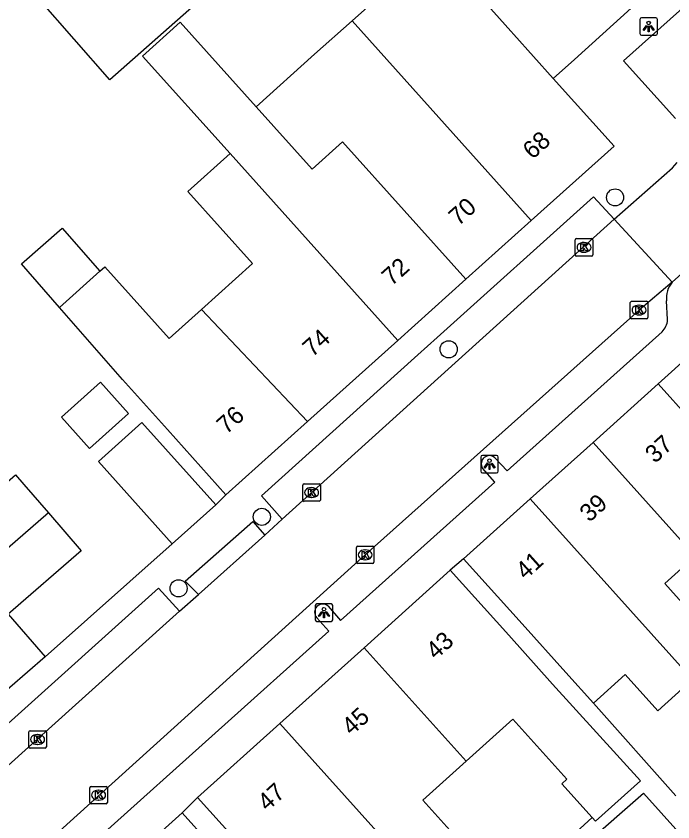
# Model space of a CAD drawing. Extents: x 162172 to 163187, y 382874 to 383684.
# Drawn here: x 162678.03 to 162715.53, y 383429.63 to 383475.62 of the extents above; entities that cross this region are included whole.
import ezdxf

# ---------------------------------------------------------------- set-up
doc = ezdxf.new("R2010")
doc.units = 0
for name, color, linetype in [('IMGEO_Boom', 7, 'Continuous'), ('IMGEO_Kolk', 7, 'Continuous'), ('IMGEO_Lichtpunt', 7, 'Continuous'), ('IMGEO_Muur', 7, 'Continuous'), ('IMGEO_Pand', 7, 'Continuous'), ('IMGEO_Pand_nummerreeks', 7, 'Continuous'), ('IMGEO_Rijbaan_lokaal_open', 7, 'Continuous'), ('IMGEO_Voetpad_open', 7, 'Continuous')]:
    doc.layers.add(name, color=color, linetype=linetype)

msp = doc.modelspace()

# ---------------------------------------------------------------- linework, layer by layer
at = {"layer": 'IMGEO_Boom'}
for centre in [(162712.232, 383465.269), (162702.73, 383456.6), (162692.058, 383447.037), (162687.306, 383442.955)]:
    msp.add_circle(centre, 0.489, dxfattribs=at)
at = {"layer": 'IMGEO_Kolk'}
for p, q in [((162709.958, 383461.991), (162709.958, 383462.843)), ((162710.033, 383462.917), (162710.885, 383462.917)), ((162710.959, 383462.843), (162710.959, 383461.991)), ((162710.446, 383462.697), (162710.471, 383462.697)), ((162710.885, 383461.917), (162710.033, 383461.917)), ((162710.469, 383462.137), (162710.444, 383462.137)), ((162713.1, 383458.414), (162713.1, 383459.266)), ((162713.175, 383459.34), (162714.027, 383459.34)), ((162713.588, 383459.12), (162713.613, 383459.12)), ((162714.101, 383459.266), (162714.101, 383458.414)), ((162714.027, 383458.34), (162713.175, 383458.34)), ((162713.611, 383458.56), (162713.586, 383458.56)), ((162694.475, 383448.924), (162695.327, 383448.924)), ((162694.4, 383447.998), (162694.4, 383448.85)), ((162694.888, 383448.704), (162694.913, 383448.704)), ((162695.401, 383448.85), (162695.401, 383447.998)), ((162694.911, 383448.144), (162694.886, 383448.144)), ((162695.327, 383447.924), (162694.475, 383447.924)), ((162697.46, 383444.443), (162697.46, 383445.295)), ((162697.535, 383445.369), (162698.387, 383445.369)), ((162698.461, 383445.295), (162698.461, 383444.443)), ((162697.948, 383445.149), (162697.973, 383445.149)), ((162698.387, 383444.369), (162697.535, 383444.369)), ((162697.971, 383444.589), (162697.946, 383444.589)), ((162678.754, 383433.907), (162678.754, 383434.759)), ((162678.829, 383434.833), (162679.681, 383434.833)), ((162679.755, 383434.759), (162679.755, 383433.907)), ((162679.242, 383434.613), (162679.267, 383434.613)), ((162679.681, 383433.833), (162678.829, 383433.833)), ((162679.265, 383434.053), (162679.24, 383434.053)), ((162682.239, 383430.728), (162682.239, 383431.58)), ((162682.314, 383431.654), (162683.166, 383431.654)), ((162683.24, 383431.58), (162683.24, 383430.728)), ((162682.727, 383431.434), (162682.752, 383431.434)), ((162683.166, 383430.654), (162682.314, 383430.654)), ((162682.75, 383430.874), (162682.725, 383430.874))]:
    msp.add_line(p, q, dxfattribs=at)
for points in [[(162709.958, 383461.991), (162709.958, 383462.843)], [(162710.033, 383462.917), (162710.885, 383462.917)], [(162710.959, 383462.843), (162710.959, 383461.991)], [(162710.279, 383462.617), (162710.402, 383462.617), (162710.402, 383462.466), (162710.532, 383462.617), (162710.696, 383462.617), (162710.55, 383462.466), (162710.703, 383462.217), (162710.551, 383462.217), (162710.466, 383462.381), (162710.402, 383462.314), (162710.402, 383462.217), (162710.279, 383462.217), (162710.279, 383462.617)], [(162710.885, 383461.917), (162710.033, 383461.917)], [(162713.1, 383458.414), (162713.1, 383459.266)], [(162713.175, 383459.34), (162714.027, 383459.34)], [(162713.421, 383459.04), (162713.544, 383459.04), (162713.544, 383458.889), (162713.674, 383459.04), (162713.838, 383459.04), (162713.692, 383458.889), (162713.845, 383458.64), (162713.693, 383458.64), (162713.608, 383458.804), (162713.544, 383458.737), (162713.544, 383458.64), (162713.421, 383458.64), (162713.421, 383459.04)], [(162714.101, 383459.266), (162714.101, 383458.414)], [(162714.027, 383458.34), (162713.175, 383458.34)], [(162694.475, 383448.924), (162695.327, 383448.924)], [(162694.4, 383447.998), (162694.4, 383448.85)], [(162694.721, 383448.624), (162694.844, 383448.624), (162694.844, 383448.473), (162694.974, 383448.624), (162695.138, 383448.624), (162694.992, 383448.473), (162695.145, 383448.224), (162694.993, 383448.224), (162694.908, 383448.388), (162694.844, 383448.321), (162694.844, 383448.224), (162694.721, 383448.224), (162694.721, 383448.624)], [(162695.401, 383448.85), (162695.401, 383447.998)], [(162695.327, 383447.924), (162694.475, 383447.924)], [(162697.46, 383444.443), (162697.46, 383445.295)], [(162697.535, 383445.369), (162698.387, 383445.369)], [(162698.461, 383445.295), (162698.461, 383444.443)], [(162697.781, 383445.069), (162697.904, 383445.069), (162697.904, 383444.918), (162698.034, 383445.069), (162698.198, 383445.069), (162698.052, 383444.918), (162698.205, 383444.669), (162698.053, 383444.669), (162697.968, 383444.833), (162697.904, 383444.766), (162697.904, 383444.669), (162697.781, 383444.669), (162697.781, 383445.069)], [(162698.387, 383444.369), (162697.535, 383444.369)], [(162678.754, 383433.907), (162678.754, 383434.759)], [(162678.829, 383434.833), (162679.681, 383434.833)], [(162679.755, 383434.759), (162679.755, 383433.907)], [(162679.075, 383434.533), (162679.198, 383434.533), (162679.198, 383434.382), (162679.328, 383434.533), (162679.492, 383434.533), (162679.346, 383434.382), (162679.499, 383434.133), (162679.347, 383434.133), (162679.262, 383434.297), (162679.198, 383434.23), (162679.198, 383434.133), (162679.075, 383434.133), (162679.075, 383434.533)], [(162679.681, 383433.833), (162678.829, 383433.833)], [(162682.239, 383430.728), (162682.239, 383431.58)], [(162682.314, 383431.654), (162683.166, 383431.654)], [(162683.24, 383431.58), (162683.24, 383430.728)], [(162682.56, 383431.354), (162682.683, 383431.354), (162682.683, 383431.203), (162682.813, 383431.354), (162682.977, 383431.354), (162682.831, 383431.203), (162682.984, 383430.954), (162682.832, 383430.954), (162682.747, 383431.118), (162682.683, 383431.051), (162682.683, 383430.954), (162682.56, 383430.954), (162682.56, 383431.354)], [(162683.166, 383430.654), (162682.314, 383430.654)]]:
    msp.add_lwpolyline(points, dxfattribs=at)
for centre, start, end in [((162710.035, 383462.841), 91.552, 178.448), ((162710.035, 383462.841), 91.552, 178.448), ((162710.883, 383462.841), 1.552, 88.448), ((162710.883, 383462.841), 1.552, 88.448), ((162710.035, 383461.993), 181.552, 268.448), ((162710.035, 383461.993), 181.552, 268.448), ((162710.883, 383461.993), 271.552, 358.448), ((162710.883, 383461.993), 271.552, 358.448), ((162713.177, 383459.264), 91.552, 178.448), ((162713.177, 383459.264), 91.552, 178.448), ((162714.025, 383459.264), 1.552, 88.448), ((162714.025, 383459.264), 1.552, 88.448), ((162713.177, 383458.416), 181.552, 268.448), ((162713.177, 383458.416), 181.552, 268.448), ((162714.025, 383458.416), 271.552, 358.448), ((162714.025, 383458.416), 271.552, 358.448), ((162694.477, 383448.848), 91.552, 178.448), ((162694.477, 383448.848), 91.552, 178.448), ((162695.325, 383448.848), 1.552, 88.448), ((162695.325, 383448.848), 1.552, 88.448), ((162694.477, 383448), 181.552, 268.448), ((162694.477, 383448), 181.552, 268.448), ((162695.325, 383448), 271.552, 358.448), ((162695.325, 383448), 271.552, 358.448), ((162697.537, 383445.293), 91.552, 178.448), ((162697.537, 383445.293), 91.552, 178.448), ((162698.385, 383445.293), 1.552, 88.448), ((162698.385, 383445.293), 1.552, 88.448), ((162697.537, 383444.445), 181.552, 268.448), ((162697.537, 383444.445), 181.552, 268.448), ((162698.385, 383444.445), 271.552, 358.448), ((162698.385, 383444.445), 271.552, 358.448), ((162678.831, 383434.757), 91.552, 178.448), ((162678.831, 383434.757), 91.552, 178.448), ((162679.679, 383434.757), 1.552, 88.448), ((162679.679, 383434.757), 1.552, 88.448), ((162678.831, 383433.909), 181.552, 268.448), ((162678.831, 383433.909), 181.552, 268.448), ((162679.679, 383433.909), 271.552, 358.448), ((162679.679, 383433.909), 271.552, 358.448), ((162682.316, 383431.578), 91.552, 178.448), ((162682.316, 383431.578), 91.552, 178.448), ((162683.164, 383431.578), 1.552, 88.448), ((162683.164, 383431.578), 1.552, 88.448), ((162682.316, 383430.73), 181.552, 268.448), ((162682.316, 383430.73), 181.552, 268.448), ((162683.164, 383430.73), 271.552, 358.448), ((162683.164, 383430.73), 271.552, 358.448)]:
    msp.add_arc(centre, 0.0765, start, end, dxfattribs=at)
for centre, major_axis, ratio, start_param, end_param in [((162710.445, 383462.417), (-0.387, 0.002), 0.722429, 4.712389, 7.853982), ((162710.47, 383462.417), (-0.39, 0.002), 0.717154, 1.570796, 4.712389), ((162713.587, 383458.84), (-0.387, 0.002), 0.722429, 4.712389, 7.853982), ((162713.612, 383458.84), (-0.39, 0.002), 0.717154, 1.570796, 4.712389), ((162694.887, 383448.424), (-0.387, 0.002), 0.722429, 4.712389, 7.853982), ((162694.912, 383448.424), (-0.39, 0.002), 0.717154, 1.570796, 4.712389), ((162697.947, 383444.869), (-0.387, 0.002), 0.722429, 4.712389, 7.853982), ((162697.972, 383444.869), (-0.39, 0.002), 0.717154, 1.570796, 4.712389), ((162679.241, 383434.333), (-0.387, 0.002), 0.722429, 4.712389, 7.853982), ((162679.266, 383434.333), (-0.39, 0.002), 0.717154, 1.570796, 4.712389), ((162682.726, 383431.154), (-0.387, 0.002), 0.722429, 4.712389, 7.853982), ((162682.751, 383431.154), (-0.39, 0.002), 0.717154, 1.570796, 4.712389)]:
    msp.add_ellipse(centre, major_axis=major_axis, ratio=ratio, start_param=start_param, end_param=end_param, dxfattribs=at)
at = {"layer": 'IMGEO_Lichtpunt'}
for p, q in [((162713.652, 383475.427), (162713.652, 383474.62)), ((162713.652, 383475.427), (162713.652, 383474.62)), ((162714.554, 383475.522), (162713.746, 383475.522)), ((162714.554, 383475.522), (162713.746, 383475.522)), ((162714.648, 383474.62), (162714.648, 383475.427)), ((162714.648, 383474.62), (162714.648, 383475.427)), ((162713.746, 383474.526), (162714.554, 383474.526)), ((162713.746, 383474.526), (162714.554, 383474.526)), ((162704.564, 383450.448), (162704.564, 383449.641)), ((162704.564, 383450.448), (162704.564, 383449.641)), ((162705.466, 383450.543), (162704.658, 383450.543)), ((162705.466, 383450.543), (162704.658, 383450.543)), ((162705.56, 383449.641), (162705.56, 383450.448)), ((162705.56, 383449.641), (162705.56, 383450.448)), ((162704.658, 383449.547), (162705.466, 383449.547)), ((162704.658, 383449.547), (162705.466, 383449.547)), ((162696.011, 383442.069), (162695.203, 383442.069)), ((162696.011, 383442.069), (162695.203, 383442.069)), ((162695.109, 383441.974), (162695.109, 383441.167)), ((162695.109, 383441.974), (162695.109, 383441.167)), ((162696.105, 383441.167), (162696.105, 383441.974)), ((162696.105, 383441.167), (162696.105, 383441.974)), ((162695.203, 383441.073), (162696.011, 383441.073)), ((162695.203, 383441.073), (162696.011, 383441.073))]:
    msp.add_line(p, q, dxfattribs=at)
for points in [[(162714.026, 383475.091), (162714.065, 383475.063), (162713.877, 383474.801), (162713.839, 383474.828), (162714.026, 383475.091)], [(162714.128, 383475.043), (162714.175, 383475.043), (162714.175, 383474.721), (162714.128, 383474.721), (162714.128, 383475.043)], [(162714.238, 383475.063), (162714.276, 383475.09), (162714.463, 383474.828), (162714.424, 383474.8), (162714.238, 383475.063)], [(162704.938, 383450.112), (162704.977, 383450.084), (162704.789, 383449.822), (162704.751, 383449.849), (162704.938, 383450.112)], [(162705.04, 383450.064), (162705.087, 383450.064), (162705.087, 383449.742), (162705.04, 383449.742), (162705.04, 383450.064)], [(162705.15, 383450.084), (162705.188, 383450.111), (162705.375, 383449.849), (162705.336, 383449.821), (162705.15, 383450.084)], [(162695.483, 383441.638), (162695.522, 383441.61), (162695.334, 383441.348), (162695.296, 383441.375), (162695.483, 383441.638)], [(162695.585, 383441.59), (162695.632, 383441.59), (162695.632, 383441.268), (162695.585, 383441.268), (162695.585, 383441.59)], [(162695.695, 383441.61), (162695.733, 383441.637), (162695.92, 383441.375), (162695.881, 383441.347), (162695.695, 383441.61)]]:
    msp.add_lwpolyline(points, dxfattribs=at)
for centre in [(162714.151, 383475.225), (162705.063, 383450.246), (162695.608, 383441.772)]:
    msp.add_circle(centre, 0.0994, dxfattribs=at)
for centre, start, end in [((162713.746, 383475.427), 90, 180), ((162713.746, 383475.427), 90, 180), ((162714.554, 383475.427), 0, 90), ((162714.554, 383475.427), 0, 90), ((162713.746, 383474.62), 180, 270), ((162713.746, 383474.62), 180, 270), ((162714.554, 383474.62), 270, 0), ((162714.554, 383474.62), 270, 360), ((162704.658, 383450.448), 90, 180), ((162704.658, 383450.448), 90, 180), ((162705.466, 383450.448), 0, 90), ((162705.466, 383450.448), 0, 90), ((162704.658, 383449.641), 180, 270), ((162704.658, 383449.641), 180, 270), ((162705.466, 383449.641), 270, 0), ((162705.466, 383449.641), 270, 360), ((162695.203, 383441.974), 90, 180), ((162695.203, 383441.974), 90, 180), ((162696.011, 383441.974), 0, 90), ((162696.011, 383441.974), 0, 90), ((162695.203, 383441.167), 180, 270), ((162695.203, 383441.167), 180, 270), ((162696.011, 383441.167), 270, 0), ((162696.011, 383441.167), 270, 360)]:
    msp.add_arc(centre, 0.0946, start, end, dxfattribs=at)
at = {"layer": 'IMGEO_Muur'}
msp.add_lwpolyline([(162686.939, 383445.497), (162679.683, 383439.054)], dxfattribs=at)
at = {"layer": 'IMGEO_Pand'}
for points in [[(162688.527, 383479.685), (162690.96, 383478.676), (162683.374, 383471.983), (162679.298, 383476.633), (162684.626, 383481.302)], [(162697.211, 383475.355), (162699.666, 383477.559), (162701.942, 383479.602), (162702.693, 383478.765)], [(162708.701, 383472.065), (162706.457, 383474.568), (162706.288, 383474.756), (162702.693, 383478.765)], [(162713.155, 383476.063), (162709.909, 383473.149), (162708.701, 383472.065)], [(162690.251, 383467.768), (162685.247, 383473.341), (162687.404, 383475.277), (162691.74, 383470.445)], [(162691.74, 383470.445), (162695.076, 383473.439), (162697.211, 383475.355)], [(162697.211, 383475.355), (162707.445, 383463.952)], [(162708.701, 383472.065), (162712.172, 383468.194), (162707.445, 383463.952)], [(162703.712, 383460.601), (162696.666, 383468.442), (162694.934, 383466.887), (162691.74, 383470.445)], [(162688.606, 383458.867), (162691.528, 383461.489), (162687.837, 383465.601), (162690.251, 383467.768)], [(162690.251, 383467.768), (162699.821, 383457.109)], [(162707.445, 383463.952), (162703.712, 383460.601)], [(162680.508, 383458.996), (162678.339, 383461.479), (162680.667, 383463.512), (162682.808, 383461.061)], [(162680.508, 383458.996), (162682.808, 383461.061)], [(162682.808, 383461.061), (162683.089, 383461.313), (162686.766, 383457.216), (162688.606, 383458.867)], [(162703.712, 383460.601), (162699.821, 383457.109)], [(162690.007, 383448.3), (162686.667, 383452.022), (162684.098, 383454.885), (162680.508, 383458.996)], [(162688.606, 383458.867), (162694.661, 383452.478)], [(162718.532, 383458.084), (162714.691, 383454.631)], [(162699.821, 383457.109), (162694.661, 383452.478)], [(162682.849, 383454.719), (162684.445, 383452.93), (162682.223, 383450.947), (162680.627, 383452.736), (162682.849, 383454.719)], [(162714.691, 383454.631), (162710.974, 383451.29)], [(162714.691, 383454.631), (162723.927, 383444.347)], [(162686.939, 383445.497), (162682.725, 383450.192), (162685.212, 383452.424), (162689.426, 383447.729)], [(162694.661, 383452.478), (162690.007, 383448.3)], [(162710.974, 383451.29), (162707.389, 383448.067)], [(162716.811, 383444.794), (162710.974, 383451.29)], [(162672.165, 383448.379), (162674.143, 383446.097), (162677.992, 383449.434), (162678.477, 383448.875), (162679.879, 383447.258)], [(162707.389, 383448.067), (162703.581, 383444.643)], [(162716.656, 383437.755), (162707.389, 383448.067)], [(162689.426, 383447.729), (162686.939, 383445.497)], [(162679.879, 383447.258), (162669.639, 383438.38)], [(162679.879, 383447.258), (162681.752, 383445.097), (162677.581, 383441.48), (162679.683, 383439.054)], [(162716.811, 383444.794), (162715.068, 383443.227), (162718.499, 383439.411), (162721.098, 383436.521)], [(162710.993, 383436.397), (162709.416, 383438.151), (162706.923, 383440.924), (162703.581, 383444.643)], [(162702.816, 383443.995), (162697.895, 383439.571)], [(162702.816, 383443.995), (162706.159, 383440.277), (162708.662, 383437.493), (162713.681, 383431.969), (162711.117, 383429.663), (162710.931, 383429.869)], [(162697.895, 383439.571), (162693.085, 383435.246)], [(162703.723, 383433.084), (162697.895, 383439.571)], [(162679.683, 383439.054), (162673.615, 383433.793)], [(162716.656, 383437.755), (162714.667, 383435.967), (162712.811, 383438.031), (162710.993, 383436.397)], [(162693.085, 383435.246), (162688.386, 383431.022)], [(162701.304, 383426.1), (162693.085, 383435.246)], [(162710.931, 383429.869), (162709.19, 383431.807), (162709.478, 383432.065), (162706.399, 383435.49), (162703.723, 383433.084)], [(162701.304, 383426.1), (162703.652, 383428.211), (162701.261, 383430.871), (162703.723, 383433.084)], [(162694.249, 383424.557), (162691.729, 383427.304), (162688.386, 383431.022)], [(162687.503, 383430.138), (162682.005, 383425.195)], [(162687.503, 383430.138), (162693.52, 383423.445)]]:
    msp.add_lwpolyline(points, dxfattribs=at)
at = {"layer": 'IMGEO_Rijbaan_lokaal_open'}
for points in [[(162712.188, 383464.023), (162715.506, 383466.96), (162715.772, 383467.265)], [(162693.227, 383446.898), (162712.188, 383464.023)], [(162715.496, 383460.436), (162712.188, 383464.023)], [(162715.496, 383460.436), (162719.125, 383463.677)], [(162715.496, 383460.436), (162713.601, 383458.84), (162697.961, 383444.869), (162679.717, 383428.393)], [(162692.232, 383445.995), (162693.227, 383446.898)], [(162688.434, 383442.607), (162692.232, 383445.995)], [(162687.353, 383441.654), (162688.434, 383442.607)], [(162676.786, 383432.154), (162687.353, 383441.654)]]:
    msp.add_lwpolyline(points, dxfattribs=at)
at = {"layer": 'IMGEO_Voetpad_open'}
for points in [[(162715.677, 383469.769), (162712.721, 383473.064), (162720.173, 383479.734), (162723.649, 383475.884)], [(162693.227, 383446.898), (162692.04, 383448.243), (162700.974, 383456.284), (162702.08, 383457.275), (162710.997, 383465.294), (162712.188, 383464.023)], [(162715.233, 383458.296), (162715.173, 383459.364)], [(162705.36, 383450.406), (162706.067, 383449.658), (162714.914, 383457.592)], [(162695.849, 383441.934), (162696.554, 383441.123), (162705.367, 383449.021), (162704.667, 383449.823)], [(162690.007, 383448.3), (162689.426, 383447.729)], [(162688.434, 383442.607), (162687.683, 383443.372), (162691.538, 383446.768), (162692.232, 383445.995)], [(162686.939, 383445.497), (162679.683, 383439.054)], [(162703.581, 383444.643), (162702.816, 383443.995)], [(162677.377, 383435.074), (162686.162, 383442.969), (162687.353, 383441.654)], [(162682.9, 383428.866), (162695.892, 383440.51), (162695.2, 383441.281)], [(162700.525, 383419.608), (162713.853, 383431.266), (162716.715, 383428.083), (162717.873, 383427.924), (162719.751, 383429.576), (162729.561, 383438.208)], [(162710.993, 383436.397), (162715.706, 383431.115)], [(162688.386, 383431.022), (162687.503, 383430.138)], [(162710.931, 383429.869), (162703.785, 383423.338)]]:
    msp.add_lwpolyline(points, dxfattribs=at)
for centre, radius, start, end in [((162716.555, 383459.532), 1.392, 139.519, 186.9452), ((162714.144, 383458.365), 1.091, 314.8831, 356.3639), ((162705.047, 383450.075), 0.456, 46.6084, 213.5374), ((162695.534, 383441.598), 0.461, 46.7823, 223.5697)]:
    msp.add_arc(centre, radius, start, end, dxfattribs=at)

# ---------------------------------------------------------------- texts
at = {"layer": 'IMGEO_Pand_nummerreeks'}
for s, rotation, p in [('68', 41.9119, (162707.515, 383467.4)), ('70', 41.9104, (162703.285, 383463.604)), ('72', 41.9119, (162699.466, 383460.176)), ('74', 41.9119, (162694.945, 383456.118)), ('76', 41.9119, (162690.038, 383451.714)), ('37', 41.9557, (162714.504, 383450.052)), ('39', 41.9577, (162710.766, 383446.692)), ('41', 41.9577, (162707.113, 383443.407)), ('43', 41.9577, (162701.99, 383438.841)), ('45', 41.9577, (162697.18, 383434.517)), ('47', 41.9577, (162692.37, 383430.193))]:
    msp.add_text(s, height=1, rotation=rotation, dxfattribs=at).set_placement(p)

doc.saveas('drawing.dxf')
